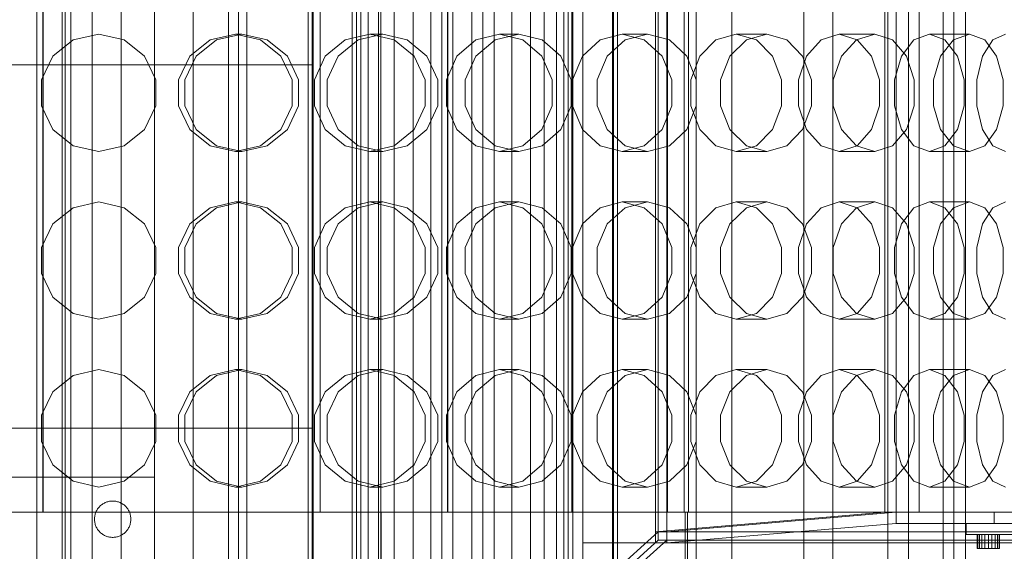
# Model space of a CAD drawing. Header units: millimetres. Extents: x -2233 to 61924, y -68080 to 6847.
# Tile 568 of 656: x 24422 to 24774, y -18174 to -17984. Entities that reach past the tile are written whole.
import ezdxf

# ---------------------------------------------------------------- set-up
doc = ezdxf.new("R2010")
doc.units = ezdxf.units.MM
for name, color, linetype, lineweight in [('superior_briquetadora', 7, 'Continuous', 0), ('superior_C02', 7, 'Continuous', 0), ('superior_C02-briq', 7, 'Continuous', 0), ('superior_C05', 7, 'Continuous', 0)]:
    doc.layers.add(name, color=color, linetype=linetype, lineweight=lineweight)

msp = doc.modelspace()

# ---------------------------------------------------------------- linework, layer by layer
at = {"layer": 'superior_briquetadora'}
for p, q in [((24500.067, -18305), (24500.067, -17655)), ((24503.067, -18305), (24503.067, -17655)), ((24623.067, -18171), (24623.067, -17789)), ((24649.067, -17789), (24649.067, -18171)), ((24650.067, -17790), (24650.067, -18170)), ((24653.067, -17790), (24653.067, -18170)), ((24649.067, -17793), (24649.067, -18167)), ((24653.067, -18167), (24653.067, -17793)), ((24430.067, -17800), (24430.067, -18160)), ((24430.167, -17800), (24430.167, -18160)), ((24469.967, -18160), (24469.967, -17800)), ((24470.067, -18160), (24470.067, -17800)), ((24529.192, -18160), (24529.192, -17800)), ((24574.717, -17800), (24574.717, -18160)), ((24574.817, -18160), (24574.817, -17800)), ((24619.192, -18160), (24619.192, -17800)), ((24653.317, -18160), (24653.317, -17800)), ((24659.299, -17800), (24659.299, -18160)), ((24660.836, -17800), (24660.836, -18160)), ((24731.067, -18160), (24731.067, -17800)), ((24735.067, -17800), (24735.067, -18160)), ((24743.317, -18160), (24743.317, -17800)), ((24450.067, -17989), (24440.955, -17991.08)), ((24450.067, -17989), (24459.18, -17991.08)), ((24489.883, -17991.08), (24498.917, -17989)), ((24501.266, -17989), (24492.218, -17991.08)), ((24498.917, -17989), (24501.266, -17989)), ((24507.951, -17991.08), (24498.917, -17989)), ((24501.266, -17989), (24510.287, -17991.08)), ((24538.129, -17991.08), (24546.931, -17989)), ((24551.589, -17989), (24542.76, -17991.08)), ((24546.931, -17989), (24551.589, -17989)), ((24555.732, -17991.08), (24546.931, -17989)), ((24551.589, -17989), (24560.364, -17991.08)), ((24584.869, -17991.08), (24593.287, -17989)), ((24600.175, -17989), (24591.716, -17991.08)), ((24593.287, -17989), (24600.175, -17989)), ((24601.705, -17991.08), (24593.287, -17989)), ((24600.175, -17989), (24608.553, -17991.08)), ((24629.302, -17991.08), (24637.192, -17989)), ((24637.192, -17989), (24646.192, -17989)), ((24645.083, -17991.08), (24637.192, -17989)), ((24646.192, -17989), (24638.248, -17991.08)), ((24646.192, -17989), (24654.031, -17991.08)), ((24670.668, -17991.08), (24677.896, -17989)), ((24677.896, -17989), (24688.854, -17989)), ((24685.125, -17991.08), (24677.896, -17989)), ((24688.854, -17989), (24681.56, -17991.08)), ((24688.854, -17989), (24696.019, -17991.08)), ((24708.259, -17991.08), (24714.702, -17989)), ((24714.702, -17989), (24727.43, -17989)), ((24721.145, -17991.08), (24714.702, -17989)), ((24727.43, -17989), (24720.912, -17991.08)), ((24727.43, -17989), (24733.799, -17991.08)), ((24741.433, -17991.08), (24746.98, -17989)), ((24746.98, -17989), (24761.26, -17989)), ((24752.527, -17991.08), (24746.98, -17989)), ((24761.26, -17989), (24755.629, -17991.08)), ((24761.26, -17989), (24766.724, -17991.08)), ((24769.622, -17991.08), (24774.177, -17989)), ((24440.955, -17991.08), (24433.649, -17996.906)), ((24459.18, -17991.08), (24466.486, -17996.906)), ((24482.639, -17996.907), (24489.883, -17991.08)), ((24492.218, -17991.08), (24484.944, -17996.906)), ((24515.195, -17996.907), (24507.951, -17991.08)), ((24510.287, -17991.08), (24517.499, -17996.906)), ((24531.071, -17996.907), (24538.129, -17991.08)), ((24542.76, -17991.08), (24535.641, -17996.906)), ((24562.79, -17996.907), (24555.732, -17991.08)), ((24560.364, -17991.08), (24567.359, -17996.906)), ((24578.118, -17996.907), (24584.869, -17991.08)), ((24591.716, -17991.08), (24584.875, -17996.906)), ((24584.875, -17996.906), (24591.716, -17991.08)), ((24608.455, -17996.907), (24601.705, -17991.08)), ((24608.553, -17991.08), (24615.212, -17996.906)), ((24622.974, -17996.907), (24629.302, -17991.08)), ((24638.248, -17991.08), (24631.802, -17996.906)), ((24651.411, -17996.907), (24645.083, -17991.08)), ((24654.031, -17991.08), (24660.239, -17996.906)), ((24664.871, -17996.907), (24670.668, -17991.08)), ((24681.56, -17991.08), (24675.619, -17996.906)), ((24690.922, -17996.907), (24685.125, -17991.08)), ((24696.019, -17991.08), (24701.67, -17996.906)), ((24703.093, -17996.907), (24708.259, -17991.08)), ((24720.912, -17991.08), (24715.577, -17996.906)), ((24726.312, -17996.907), (24721.145, -17991.08)), ((24733.799, -17991.08), (24738.797, -17996.906)), ((24736.985, -17996.907), (24741.433, -17991.08)), ((24755.629, -17991.08), (24750.993, -17996.906)), ((24756.975, -17996.907), (24752.527, -17991.08)), ((24765.968, -17996.907), (24769.622, -17991.08)), ((24766.724, -17991.08), (24770.982, -17996.906)), ((24433.649, -17996.906), (24429.594, -18005.326)), ((24466.486, -17996.906), (24470.541, -18005.326)), ((24478.619, -18005.327), (24482.639, -17996.907)), ((24484.944, -17996.906), (24480.898, -18005.326)), ((24519.215, -18005.327), (24515.195, -17996.907)), ((24517.499, -17996.906), (24521.495, -18005.326)), ((24527.155, -18005.327), (24531.071, -17996.907)), ((24535.641, -17996.906), (24531.675, -18005.326)), ((24566.706, -18005.327), (24562.79, -17996.907)), ((24567.359, -17996.906), (24571.227, -18005.326)), ((24574.372, -18005.327), (24578.118, -17996.907)), ((24584.875, -17996.906), (24581.056, -18005.326)), ((24581.056, -18005.326), (24584.875, -17996.906)), ((24612.202, -18005.327), (24608.455, -17996.907)), ((24615.212, -17996.906), (24618.885, -18005.326)), ((24619.462, -18005.327), (24622.974, -17996.907)), ((24631.802, -17996.906), (24628.195, -18005.326)), ((24654.923, -18005.327), (24651.411, -17996.907)), ((24660.239, -17996.906), (24663.656, -18005.326)), ((24661.654, -18005.327), (24664.871, -17996.907)), ((24675.619, -17996.906), (24672.286, -18005.326)), ((24694.139, -18005.327), (24690.922, -17996.907)), ((24700.225, -18005.327), (24703.093, -17996.907)), ((24701.67, -17996.906), (24704.771, -18005.326)), ((24715.577, -17996.906), (24712.575, -18005.326)), ((24729.179, -18005.327), (24726.312, -17996.907)), ((24734.517, -18005.327), (24736.985, -17996.907)), ((24738.797, -17996.906), (24741.529, -18005.326)), ((24750.993, -17996.906), (24748.373, -18005.326)), ((24759.443, -18005.327), (24756.975, -17996.907)), ((24763.941, -18005.327), (24765.968, -17996.907)), ((24770.982, -17996.906), (24773.3, -18005.326)), ((24429.594, -18005.326), (24429.594, -18014.674)), ((24470.541, -18005.326), (24470.541, -18014.674)), ((24478.619, -18014.673), (24478.619, -18005.327)), ((24480.898, -18005.326), (24480.898, -18014.674)), ((24519.215, -18014.673), (24519.215, -18005.327)), ((24521.495, -18005.326), (24521.495, -18014.674)), ((24527.155, -18014.673), (24527.155, -18005.327)), ((24531.675, -18005.326), (24531.675, -18014.674)), ((24566.706, -18014.673), (24566.706, -18005.327)), ((24571.227, -18005.326), (24571.227, -18014.674)), ((24574.372, -18014.673), (24574.372, -18005.327)), ((24581.056, -18005.326), (24581.056, -18014.674)), ((24612.202, -18014.673), (24612.202, -18005.327)), ((24618.885, -18005.326), (24618.885, -18014.674)), ((24619.462, -18014.673), (24619.462, -18005.327)), ((24628.195, -18005.326), (24628.195, -18014.674)), ((24654.923, -18014.673), (24654.923, -18005.327)), ((24661.654, -18014.673), (24661.654, -18005.327)), ((24663.656, -18005.326), (24663.656, -18014.674)), ((24672.286, -18005.326), (24672.286, -18014.674)), ((24694.139, -18014.673), (24694.139, -18005.327)), ((24700.225, -18014.673), (24700.225, -18005.327)), ((24704.771, -18005.326), (24704.771, -18014.674)), ((24712.575, -18005.326), (24712.575, -18014.674)), ((24729.179, -18014.673), (24729.179, -18005.327)), ((24734.517, -18014.673), (24734.517, -18005.327)), ((24741.529, -18005.326), (24741.529, -18014.674)), ((24748.373, -18005.326), (24748.373, -18014.674)), ((24759.443, -18014.673), (24759.443, -18005.327)), ((24763.941, -18014.673), (24763.941, -18005.327)), ((24773.3, -18005.326), (24773.3, -18014.674)), ((24429.594, -18014.674), (24433.649, -18023.094)), ((24470.541, -18014.674), (24466.486, -18023.094)), ((24482.639, -18023.093), (24478.619, -18014.673)), ((24480.898, -18014.674), (24484.944, -18023.094)), ((24515.195, -18023.093), (24519.215, -18014.673)), ((24521.495, -18014.674), (24517.499, -18023.094)), ((24531.071, -18023.093), (24527.155, -18014.673)), ((24531.675, -18014.674), (24535.641, -18023.094)), ((24562.79, -18023.093), (24566.706, -18014.673)), ((24571.227, -18014.674), (24567.359, -18023.094)), ((24578.118, -18023.093), (24574.372, -18014.673)), ((24581.056, -18014.674), (24584.875, -18023.094)), ((24584.875, -18023.094), (24581.056, -18014.674)), ((24608.455, -18023.093), (24612.202, -18014.673)), ((24618.885, -18014.674), (24615.212, -18023.094)), ((24622.974, -18023.093), (24619.462, -18014.673)), ((24628.195, -18014.674), (24631.802, -18023.094)), ((24651.411, -18023.093), (24654.923, -18014.673)), ((24663.656, -18014.674), (24660.239, -18023.094)), ((24664.871, -18023.093), (24661.654, -18014.673)), ((24672.286, -18014.674), (24675.619, -18023.094)), ((24690.922, -18023.093), (24694.139, -18014.673)), ((24703.093, -18023.093), (24700.225, -18014.673)), ((24704.771, -18014.674), (24701.67, -18023.094)), ((24712.575, -18014.674), (24715.577, -18023.094)), ((24726.312, -18023.093), (24729.179, -18014.673)), ((24736.985, -18023.093), (24734.517, -18014.673)), ((24741.529, -18014.674), (24738.797, -18023.094)), ((24748.373, -18014.674), (24750.993, -18023.094)), ((24756.975, -18023.093), (24759.443, -18014.673)), ((24765.968, -18023.093), (24763.941, -18014.673)), ((24773.3, -18014.674), (24770.982, -18023.094)), ((24433.649, -18023.094), (24440.955, -18028.92)), ((24466.486, -18023.094), (24459.18, -18028.92)), ((24489.883, -18028.92), (24482.639, -18023.093)), ((24484.944, -18023.094), (24492.218, -18028.92)), ((24507.951, -18028.92), (24515.195, -18023.093)), ((24517.499, -18023.094), (24510.287, -18028.92)), ((24538.129, -18028.92), (24531.071, -18023.093)), ((24535.641, -18023.094), (24542.76, -18028.92)), ((24555.732, -18028.92), (24562.79, -18023.093)), ((24567.359, -18023.094), (24560.364, -18028.92)), ((24584.869, -18028.92), (24578.118, -18023.093)), ((24584.875, -18023.094), (24591.716, -18028.92)), ((24591.716, -18028.92), (24584.875, -18023.094)), ((24601.705, -18028.92), (24608.455, -18023.093)), ((24615.212, -18023.094), (24608.553, -18028.92)), ((24629.302, -18028.92), (24622.974, -18023.093)), ((24631.802, -18023.094), (24638.248, -18028.92)), ((24645.083, -18028.92), (24651.411, -18023.093)), ((24660.239, -18023.094), (24654.031, -18028.92)), ((24670.668, -18028.92), (24664.871, -18023.093)), ((24675.619, -18023.094), (24681.56, -18028.92)), ((24685.125, -18028.92), (24690.922, -18023.093)), ((24701.67, -18023.094), (24696.019, -18028.92)), ((24708.259, -18028.92), (24703.093, -18023.093)), ((24715.577, -18023.094), (24720.912, -18028.92)), ((24721.145, -18028.92), (24726.312, -18023.093)), ((24738.797, -18023.094), (24733.799, -18028.92)), ((24741.433, -18028.92), (24736.985, -18023.093)), ((24750.993, -18023.094), (24755.629, -18028.92)), ((24752.527, -18028.92), (24756.975, -18023.093)), ((24769.622, -18028.92), (24765.968, -18023.093)), ((24770.982, -18023.094), (24766.724, -18028.92)), ((24440.955, -18028.92), (24450.067, -18031)), ((24459.18, -18028.92), (24450.067, -18031)), ((24498.917, -18031), (24489.883, -18028.92)), ((24492.218, -18028.92), (24501.266, -18031)), ((24498.917, -18031), (24507.951, -18028.92)), ((24498.917, -18031), (24501.266, -18031)), ((24510.287, -18028.92), (24501.266, -18031)), ((24546.931, -18031), (24538.129, -18028.92)), ((24542.76, -18028.92), (24551.589, -18031)), ((24546.931, -18031), (24555.732, -18028.92)), ((24546.931, -18031), (24551.589, -18031)), ((24560.364, -18028.92), (24551.589, -18031)), ((24593.287, -18031), (24584.869, -18028.92)), ((24591.716, -18028.92), (24600.175, -18031)), ((24593.287, -18031), (24601.705, -18028.92)), ((24593.287, -18031), (24600.175, -18031)), ((24608.553, -18028.92), (24600.175, -18031)), ((24637.192, -18031), (24629.302, -18028.92)), ((24637.192, -18031), (24645.083, -18028.92)), ((24637.192, -18031), (24646.192, -18031)), ((24638.248, -18028.92), (24646.192, -18031)), ((24654.031, -18028.92), (24646.192, -18031)), ((24677.896, -18031), (24670.668, -18028.92)), ((24677.896, -18031), (24685.125, -18028.92)), ((24677.896, -18031), (24688.854, -18031)), ((24681.56, -18028.92), (24688.854, -18031)), ((24696.019, -18028.92), (24688.854, -18031)), ((24714.702, -18031), (24708.259, -18028.92)), ((24714.702, -18031), (24721.145, -18028.92)), ((24714.702, -18031), (24727.43, -18031)), ((24720.912, -18028.92), (24727.43, -18031)), ((24733.799, -18028.92), (24727.43, -18031)), ((24746.98, -18031), (24741.433, -18028.92)), ((24746.98, -18031), (24752.527, -18028.92)), ((24746.98, -18031), (24761.26, -18031)), ((24755.629, -18028.92), (24761.26, -18031)), ((24766.724, -18028.92), (24761.26, -18031)), ((24774.177, -18031), (24769.622, -18028.92)), ((24450.067, -18049), (24440.955, -18051.08)), ((24450.067, -18049), (24459.18, -18051.08)), ((24489.883, -18051.08), (24498.917, -18049)), ((24501.266, -18049), (24492.218, -18051.08)), ((24498.917, -18049), (24501.266, -18049)), ((24507.951, -18051.08), (24498.917, -18049)), ((24501.266, -18049), (24510.287, -18051.08)), ((24538.129, -18051.08), (24546.931, -18049)), ((24551.589, -18049), (24542.76, -18051.08)), ((24546.931, -18049), (24551.589, -18049)), ((24555.732, -18051.08), (24546.931, -18049)), ((24551.589, -18049), (24560.364, -18051.08)), ((24584.869, -18051.08), (24593.287, -18049)), ((24600.175, -18049), (24591.716, -18051.08)), ((24593.287, -18049), (24600.175, -18049)), ((24601.705, -18051.08), (24593.287, -18049)), ((24600.175, -18049), (24608.553, -18051.08)), ((24629.302, -18051.08), (24637.192, -18049)), ((24637.192, -18049), (24646.192, -18049)), ((24645.083, -18051.08), (24637.192, -18049)), ((24646.192, -18049), (24638.248, -18051.08)), ((24646.192, -18049), (24654.031, -18051.08)), ((24670.668, -18051.08), (24677.896, -18049)), ((24677.896, -18049), (24688.854, -18049)), ((24685.125, -18051.08), (24677.896, -18049)), ((24688.854, -18049), (24681.56, -18051.08)), ((24688.854, -18049), (24696.019, -18051.08)), ((24708.259, -18051.08), (24714.702, -18049)), ((24714.702, -18049), (24727.43, -18049)), ((24721.145, -18051.08), (24714.702, -18049)), ((24727.43, -18049), (24720.912, -18051.08)), ((24727.43, -18049), (24733.799, -18051.08)), ((24741.433, -18051.08), (24746.98, -18049)), ((24746.98, -18049), (24761.26, -18049)), ((24752.527, -18051.08), (24746.98, -18049)), ((24761.26, -18049), (24755.629, -18051.08)), ((24761.26, -18049), (24766.724, -18051.08)), ((24769.622, -18051.08), (24774.177, -18049)), ((24440.955, -18051.08), (24433.649, -18056.906)), ((24459.18, -18051.08), (24466.486, -18056.906)), ((24482.639, -18056.907), (24489.883, -18051.08)), ((24492.218, -18051.08), (24484.944, -18056.906)), ((24515.195, -18056.907), (24507.951, -18051.08)), ((24510.287, -18051.08), (24517.499, -18056.906)), ((24531.071, -18056.907), (24538.129, -18051.08)), ((24542.76, -18051.08), (24535.641, -18056.906)), ((24562.79, -18056.907), (24555.732, -18051.08)), ((24560.364, -18051.08), (24567.359, -18056.906)), ((24578.118, -18056.907), (24584.869, -18051.08)), ((24591.716, -18051.08), (24584.875, -18056.906)), ((24584.875, -18056.906), (24591.716, -18051.08)), ((24608.455, -18056.907), (24601.705, -18051.08)), ((24608.553, -18051.08), (24615.212, -18056.906)), ((24622.974, -18056.907), (24629.302, -18051.08)), ((24638.248, -18051.08), (24631.802, -18056.906)), ((24651.411, -18056.907), (24645.083, -18051.08)), ((24654.031, -18051.08), (24660.239, -18056.906)), ((24664.871, -18056.907), (24670.668, -18051.08)), ((24681.56, -18051.08), (24675.619, -18056.906)), ((24690.922, -18056.907), (24685.125, -18051.08)), ((24696.019, -18051.08), (24701.67, -18056.906)), ((24703.093, -18056.907), (24708.259, -18051.08)), ((24720.912, -18051.08), (24715.577, -18056.906)), ((24726.312, -18056.907), (24721.145, -18051.08)), ((24733.799, -18051.08), (24738.797, -18056.906)), ((24736.985, -18056.907), (24741.433, -18051.08)), ((24755.629, -18051.08), (24750.993, -18056.906)), ((24756.975, -18056.907), (24752.527, -18051.08)), ((24765.968, -18056.907), (24769.622, -18051.08)), ((24766.724, -18051.08), (24770.982, -18056.906)), ((24433.649, -18056.906), (24429.594, -18065.326)), ((24466.486, -18056.906), (24470.541, -18065.326)), ((24478.619, -18065.327), (24482.639, -18056.907)), ((24484.944, -18056.906), (24480.898, -18065.326)), ((24519.215, -18065.327), (24515.195, -18056.907)), ((24517.499, -18056.906), (24521.495, -18065.326)), ((24527.155, -18065.327), (24531.071, -18056.907)), ((24535.641, -18056.906), (24531.675, -18065.326)), ((24566.706, -18065.327), (24562.79, -18056.907)), ((24567.359, -18056.906), (24571.227, -18065.326)), ((24574.372, -18065.327), (24578.118, -18056.907)), ((24584.875, -18056.906), (24581.056, -18065.326)), ((24581.056, -18065.326), (24584.875, -18056.906)), ((24612.202, -18065.327), (24608.455, -18056.907)), ((24615.212, -18056.906), (24618.885, -18065.326)), ((24619.462, -18065.327), (24622.974, -18056.907)), ((24631.802, -18056.906), (24628.195, -18065.326)), ((24654.923, -18065.327), (24651.411, -18056.907)), ((24660.239, -18056.906), (24663.656, -18065.326)), ((24661.654, -18065.327), (24664.871, -18056.907)), ((24675.619, -18056.906), (24672.286, -18065.326)), ((24694.139, -18065.327), (24690.922, -18056.907)), ((24700.225, -18065.327), (24703.093, -18056.907)), ((24701.67, -18056.906), (24704.771, -18065.326)), ((24715.577, -18056.906), (24712.575, -18065.326)), ((24729.179, -18065.327), (24726.312, -18056.907)), ((24734.517, -18065.327), (24736.985, -18056.907)), ((24738.797, -18056.906), (24741.529, -18065.326)), ((24750.993, -18056.906), (24748.373, -18065.326)), ((24759.443, -18065.327), (24756.975, -18056.907)), ((24763.941, -18065.327), (24765.968, -18056.907)), ((24770.982, -18056.906), (24773.3, -18065.326)), ((24429.594, -18065.326), (24429.594, -18074.674)), ((24470.541, -18065.326), (24470.541, -18074.674)), ((24478.619, -18074.673), (24478.619, -18065.327)), ((24480.898, -18065.326), (24480.898, -18074.674)), ((24519.215, -18074.673), (24519.215, -18065.327)), ((24521.495, -18065.326), (24521.495, -18074.674)), ((24527.155, -18074.673), (24527.155, -18065.327)), ((24531.675, -18065.326), (24531.675, -18074.674)), ((24566.706, -18074.673), (24566.706, -18065.327)), ((24571.227, -18065.326), (24571.227, -18074.674)), ((24574.372, -18074.673), (24574.372, -18065.327)), ((24581.056, -18065.326), (24581.056, -18074.674)), ((24612.202, -18074.673), (24612.202, -18065.327)), ((24618.885, -18065.326), (24618.885, -18074.674)), ((24619.462, -18074.673), (24619.462, -18065.327)), ((24628.195, -18065.326), (24628.195, -18074.674)), ((24654.923, -18074.673), (24654.923, -18065.327)), ((24661.654, -18074.673), (24661.654, -18065.327)), ((24663.656, -18065.326), (24663.656, -18074.674)), ((24672.286, -18065.326), (24672.286, -18074.674)), ((24694.139, -18074.673), (24694.139, -18065.327)), ((24700.225, -18074.673), (24700.225, -18065.327)), ((24704.771, -18065.326), (24704.771, -18074.674)), ((24712.575, -18065.326), (24712.575, -18074.674)), ((24729.179, -18074.673), (24729.179, -18065.327)), ((24734.517, -18074.673), (24734.517, -18065.327)), ((24741.529, -18065.326), (24741.529, -18074.674)), ((24748.373, -18065.326), (24748.373, -18074.674)), ((24759.443, -18074.673), (24759.443, -18065.327)), ((24763.941, -18074.673), (24763.941, -18065.327)), ((24773.3, -18065.326), (24773.3, -18074.674)), ((24429.594, -18074.674), (24433.649, -18083.094)), ((24470.541, -18074.674), (24466.486, -18083.094)), ((24482.639, -18083.093), (24478.619, -18074.673)), ((24480.898, -18074.674), (24484.944, -18083.094)), ((24515.195, -18083.093), (24519.215, -18074.673)), ((24521.495, -18074.674), (24517.499, -18083.094)), ((24531.071, -18083.093), (24527.155, -18074.673)), ((24531.675, -18074.674), (24535.641, -18083.094)), ((24562.79, -18083.093), (24566.706, -18074.673)), ((24571.227, -18074.674), (24567.359, -18083.094)), ((24578.118, -18083.093), (24574.372, -18074.673)), ((24581.056, -18074.674), (24584.875, -18083.094)), ((24584.875, -18083.094), (24581.056, -18074.674)), ((24608.455, -18083.093), (24612.202, -18074.673)), ((24618.885, -18074.674), (24615.212, -18083.094)), ((24622.974, -18083.093), (24619.462, -18074.673)), ((24628.195, -18074.674), (24631.802, -18083.094)), ((24651.411, -18083.093), (24654.923, -18074.673)), ((24663.656, -18074.674), (24660.239, -18083.094)), ((24664.871, -18083.093), (24661.654, -18074.673)), ((24672.286, -18074.674), (24675.619, -18083.094)), ((24690.922, -18083.093), (24694.139, -18074.673)), ((24703.093, -18083.093), (24700.225, -18074.673)), ((24704.771, -18074.674), (24701.67, -18083.094)), ((24712.575, -18074.674), (24715.577, -18083.094)), ((24726.312, -18083.093), (24729.179, -18074.673)), ((24736.985, -18083.093), (24734.517, -18074.673)), ((24741.529, -18074.674), (24738.797, -18083.094)), ((24748.373, -18074.674), (24750.993, -18083.094)), ((24756.975, -18083.093), (24759.443, -18074.673)), ((24765.968, -18083.093), (24763.941, -18074.673)), ((24773.3, -18074.674), (24770.982, -18083.094)), ((24433.649, -18083.094), (24440.955, -18088.92)), ((24466.486, -18083.094), (24459.18, -18088.92)), ((24489.883, -18088.92), (24482.639, -18083.093)), ((24484.944, -18083.094), (24492.218, -18088.92)), ((24507.951, -18088.92), (24515.195, -18083.093)), ((24517.499, -18083.094), (24510.287, -18088.92)), ((24538.129, -18088.92), (24531.071, -18083.093)), ((24535.641, -18083.094), (24542.76, -18088.92)), ((24555.732, -18088.92), (24562.79, -18083.093)), ((24567.359, -18083.094), (24560.364, -18088.92)), ((24584.869, -18088.92), (24578.118, -18083.093)), ((24584.875, -18083.094), (24591.716, -18088.92)), ((24591.716, -18088.92), (24584.875, -18083.094)), ((24601.705, -18088.92), (24608.455, -18083.093)), ((24615.212, -18083.094), (24608.553, -18088.92)), ((24629.302, -18088.92), (24622.974, -18083.093)), ((24631.802, -18083.094), (24638.248, -18088.92)), ((24645.083, -18088.92), (24651.411, -18083.093)), ((24660.239, -18083.094), (24654.031, -18088.92)), ((24670.668, -18088.92), (24664.871, -18083.093)), ((24675.619, -18083.094), (24681.56, -18088.92)), ((24685.125, -18088.92), (24690.922, -18083.093)), ((24701.67, -18083.094), (24696.019, -18088.92)), ((24708.259, -18088.92), (24703.093, -18083.093)), ((24715.577, -18083.094), (24720.912, -18088.92)), ((24721.145, -18088.92), (24726.312, -18083.093)), ((24738.797, -18083.094), (24733.799, -18088.92)), ((24741.433, -18088.92), (24736.985, -18083.093)), ((24750.993, -18083.094), (24755.629, -18088.92)), ((24752.527, -18088.92), (24756.975, -18083.093)), ((24769.622, -18088.92), (24765.968, -18083.093)), ((24770.982, -18083.094), (24766.724, -18088.92)), ((24440.955, -18088.92), (24450.067, -18091)), ((24459.18, -18088.92), (24450.067, -18091)), ((24498.917, -18091), (24489.883, -18088.92)), ((24492.218, -18088.92), (24501.266, -18091)), ((24498.917, -18091), (24507.951, -18088.92)), ((24498.917, -18091), (24501.266, -18091)), ((24510.287, -18088.92), (24501.266, -18091)), ((24546.931, -18091), (24538.129, -18088.92)), ((24542.76, -18088.92), (24551.589, -18091)), ((24546.931, -18091), (24555.732, -18088.92)), ((24546.931, -18091), (24551.589, -18091)), ((24560.364, -18088.92), (24551.589, -18091)), ((24593.287, -18091), (24584.869, -18088.92)), ((24591.716, -18088.92), (24600.175, -18091)), ((24593.287, -18091), (24601.705, -18088.92)), ((24593.287, -18091), (24600.175, -18091)), ((24608.553, -18088.92), (24600.175, -18091)), ((24637.192, -18091), (24629.302, -18088.92)), ((24637.192, -18091), (24645.083, -18088.92)), ((24637.192, -18091), (24646.192, -18091)), ((24638.248, -18088.92), (24646.192, -18091)), ((24654.031, -18088.92), (24646.192, -18091)), ((24677.896, -18091), (24670.668, -18088.92)), ((24677.896, -18091), (24685.125, -18088.92)), ((24677.896, -18091), (24688.854, -18091)), ((24681.56, -18088.92), (24688.854, -18091)), ((24696.019, -18088.92), (24688.854, -18091)), ((24714.702, -18091), (24708.259, -18088.92)), ((24714.702, -18091), (24721.145, -18088.92)), ((24714.702, -18091), (24727.43, -18091)), ((24720.912, -18088.92), (24727.43, -18091)), ((24733.799, -18088.92), (24727.43, -18091)), ((24746.98, -18091), (24741.433, -18088.92)), ((24746.98, -18091), (24752.527, -18088.92)), ((24746.98, -18091), (24761.26, -18091)), ((24755.629, -18088.92), (24761.26, -18091)), ((24766.724, -18088.92), (24761.26, -18091)), ((24774.177, -18091), (24769.622, -18088.92)), ((24440.955, -18111.08), (24433.649, -18116.906)), ((24450.067, -18109), (24440.955, -18111.08)), ((24450.067, -18109), (24459.18, -18111.08)), ((24459.18, -18111.08), (24466.486, -18116.906)), ((24482.639, -18116.907), (24489.883, -18111.08)), ((24492.218, -18111.08), (24484.944, -18116.906)), ((24489.883, -18111.08), (24498.917, -18109)), ((24501.266, -18109), (24492.218, -18111.08)), ((24498.917, -18109), (24501.266, -18109)), ((24507.951, -18111.08), (24498.917, -18109)), ((24501.266, -18109), (24510.287, -18111.08)), ((24515.195, -18116.907), (24507.951, -18111.08)), ((24510.287, -18111.08), (24517.499, -18116.906)), ((24531.071, -18116.907), (24538.129, -18111.08)), ((24542.76, -18111.08), (24535.641, -18116.906)), ((24538.129, -18111.08), (24546.931, -18109)), ((24551.589, -18109), (24542.76, -18111.08)), ((24546.931, -18109), (24551.589, -18109)), ((24555.732, -18111.08), (24546.931, -18109)), ((24551.589, -18109), (24560.364, -18111.08)), ((24562.79, -18116.907), (24555.732, -18111.08)), ((24560.364, -18111.08), (24567.359, -18116.906)), ((24578.118, -18116.907), (24584.869, -18111.08)), ((24584.869, -18111.08), (24593.287, -18109)), ((24591.716, -18111.08), (24584.875, -18116.906)), ((24584.875, -18116.906), (24591.716, -18111.08)), ((24600.175, -18109), (24591.716, -18111.08)), ((24593.287, -18109), (24600.175, -18109)), ((24601.705, -18111.08), (24593.287, -18109)), ((24600.175, -18109), (24608.553, -18111.08)), ((24608.455, -18116.907), (24601.705, -18111.08)), ((24608.553, -18111.08), (24615.212, -18116.906)), ((24622.974, -18116.907), (24629.302, -18111.08)), ((24629.302, -18111.08), (24637.192, -18109)), ((24638.248, -18111.08), (24631.802, -18116.906)), ((24637.192, -18109), (24646.192, -18109)), ((24645.083, -18111.08), (24637.192, -18109)), ((24646.192, -18109), (24638.248, -18111.08)), ((24651.411, -18116.907), (24645.083, -18111.08)), ((24646.192, -18109), (24654.031, -18111.08)), ((24654.031, -18111.08), (24660.239, -18116.906)), ((24664.871, -18116.907), (24670.668, -18111.08)), ((24670.668, -18111.08), (24677.896, -18109)), ((24681.56, -18111.08), (24675.619, -18116.906)), ((24677.896, -18109), (24688.854, -18109)), ((24685.125, -18111.08), (24677.896, -18109)), ((24688.854, -18109), (24681.56, -18111.08)), ((24690.922, -18116.907), (24685.125, -18111.08)), ((24688.854, -18109), (24696.019, -18111.08)), ((24696.019, -18111.08), (24701.67, -18116.906)), ((24703.093, -18116.907), (24708.259, -18111.08)), ((24708.259, -18111.08), (24714.702, -18109)), ((24714.702, -18109), (24727.43, -18109)), ((24721.145, -18111.08), (24714.702, -18109)), ((24720.912, -18111.08), (24715.577, -18116.906)), ((24727.43, -18109), (24720.912, -18111.08)), ((24726.312, -18116.907), (24721.145, -18111.08)), ((24727.43, -18109), (24733.799, -18111.08)), ((24733.799, -18111.08), (24738.797, -18116.906)), ((24736.985, -18116.907), (24741.433, -18111.08)), ((24741.433, -18111.08), (24746.98, -18109)), ((24746.98, -18109), (24761.26, -18109)), ((24752.527, -18111.08), (24746.98, -18109)), ((24755.629, -18111.08), (24750.993, -18116.906)), ((24756.975, -18116.907), (24752.527, -18111.08)), ((24761.26, -18109), (24755.629, -18111.08)), ((24761.26, -18109), (24766.724, -18111.08)), ((24765.968, -18116.907), (24769.622, -18111.08)), ((24766.724, -18111.08), (24770.982, -18116.906)), ((24769.622, -18111.08), (24774.177, -18109)), ((24433.649, -18116.906), (24429.594, -18125.326)), ((24466.486, -18116.906), (24470.541, -18125.326)), ((24478.619, -18125.327), (24482.639, -18116.907)), ((24484.944, -18116.906), (24480.898, -18125.326)), ((24519.215, -18125.327), (24515.195, -18116.907)), ((24517.499, -18116.906), (24521.495, -18125.326)), ((24527.155, -18125.327), (24531.071, -18116.907)), ((24535.641, -18116.906), (24531.675, -18125.326)), ((24566.706, -18125.327), (24562.79, -18116.907)), ((24567.359, -18116.906), (24571.227, -18125.326)), ((24574.372, -18125.327), (24578.118, -18116.907)), ((24584.875, -18116.906), (24581.056, -18125.326)), ((24581.056, -18125.326), (24584.875, -18116.906)), ((24612.202, -18125.327), (24608.455, -18116.907)), ((24615.212, -18116.906), (24618.885, -18125.326)), ((24619.462, -18125.327), (24622.974, -18116.907)), ((24631.802, -18116.906), (24628.195, -18125.326)), ((24654.923, -18125.327), (24651.411, -18116.907)), ((24660.239, -18116.906), (24663.656, -18125.326)), ((24661.654, -18125.327), (24664.871, -18116.907)), ((24675.619, -18116.906), (24672.286, -18125.326)), ((24694.139, -18125.327), (24690.922, -18116.907)), ((24700.225, -18125.327), (24703.093, -18116.907)), ((24701.67, -18116.906), (24704.771, -18125.326)), ((24715.577, -18116.906), (24712.575, -18125.326)), ((24729.179, -18125.327), (24726.312, -18116.907)), ((24734.517, -18125.327), (24736.985, -18116.907)), ((24738.797, -18116.906), (24741.529, -18125.326)), ((24750.993, -18116.906), (24748.373, -18125.326)), ((24759.443, -18125.327), (24756.975, -18116.907)), ((24763.941, -18125.327), (24765.968, -18116.907)), ((24770.982, -18116.906), (24773.3, -18125.326)), ((24429.594, -18125.326), (24429.594, -18134.674)), ((24470.541, -18125.326), (24470.541, -18134.674)), ((24478.619, -18134.673), (24478.619, -18125.327)), ((24480.898, -18125.326), (24480.898, -18134.674)), ((24519.215, -18134.673), (24519.215, -18125.327)), ((24521.495, -18125.326), (24521.495, -18134.674)), ((24527.155, -18134.673), (24527.155, -18125.327)), ((24531.675, -18125.326), (24531.675, -18134.674)), ((24566.706, -18134.673), (24566.706, -18125.327)), ((24571.227, -18125.326), (24571.227, -18134.674)), ((24574.372, -18134.673), (24574.372, -18125.327)), ((24581.056, -18125.326), (24581.056, -18134.674)), ((24612.202, -18134.673), (24612.202, -18125.327)), ((24618.885, -18125.326), (24618.885, -18134.674)), ((24619.462, -18134.673), (24619.462, -18125.327)), ((24628.195, -18125.326), (24628.195, -18134.674)), ((24654.923, -18134.673), (24654.923, -18125.327)), ((24661.654, -18134.673), (24661.654, -18125.327)), ((24663.656, -18125.326), (24663.656, -18134.674)), ((24672.286, -18125.326), (24672.286, -18134.674)), ((24694.139, -18134.673), (24694.139, -18125.327)), ((24700.225, -18134.673), (24700.225, -18125.327)), ((24704.771, -18125.326), (24704.771, -18134.674)), ((24712.575, -18125.326), (24712.575, -18134.674)), ((24729.179, -18134.673), (24729.179, -18125.327)), ((24734.517, -18134.673), (24734.517, -18125.327)), ((24741.529, -18125.326), (24741.529, -18134.674)), ((24748.373, -18125.326), (24748.373, -18134.674)), ((24759.443, -18134.673), (24759.443, -18125.327)), ((24763.941, -18134.673), (24763.941, -18125.327)), ((24773.3, -18125.326), (24773.3, -18134.674)), ((24429.594, -18134.674), (24433.649, -18143.094)), ((24470.541, -18134.674), (24466.486, -18143.094)), ((24482.639, -18143.093), (24478.619, -18134.673)), ((24480.898, -18134.674), (24484.944, -18143.094)), ((24515.195, -18143.093), (24519.215, -18134.673)), ((24521.495, -18134.674), (24517.499, -18143.094)), ((24531.071, -18143.093), (24527.155, -18134.673)), ((24531.675, -18134.674), (24535.641, -18143.094)), ((24562.79, -18143.093), (24566.706, -18134.673)), ((24571.227, -18134.674), (24567.359, -18143.094)), ((24578.118, -18143.093), (24574.372, -18134.673)), ((24581.056, -18134.674), (24584.875, -18143.094)), ((24584.875, -18143.094), (24581.056, -18134.674)), ((24608.455, -18143.093), (24612.202, -18134.673)), ((24618.885, -18134.674), (24615.212, -18143.094)), ((24622.974, -18143.093), (24619.462, -18134.673)), ((24628.195, -18134.674), (24631.802, -18143.094)), ((24651.411, -18143.093), (24654.923, -18134.673)), ((24663.656, -18134.674), (24660.239, -18143.094)), ((24664.871, -18143.093), (24661.654, -18134.673)), ((24672.286, -18134.674), (24675.619, -18143.094)), ((24690.922, -18143.093), (24694.139, -18134.673)), ((24703.093, -18143.093), (24700.225, -18134.673)), ((24704.771, -18134.674), (24701.67, -18143.094)), ((24712.575, -18134.674), (24715.577, -18143.094)), ((24726.312, -18143.093), (24729.179, -18134.673)), ((24736.985, -18143.093), (24734.517, -18134.673)), ((24741.529, -18134.674), (24738.797, -18143.094)), ((24748.373, -18134.674), (24750.993, -18143.094)), ((24756.975, -18143.093), (24759.443, -18134.673)), ((24765.968, -18143.093), (24763.941, -18134.673)), ((24773.3, -18134.674), (24770.982, -18143.094)), ((24433.649, -18143.094), (24440.955, -18148.92)), ((24466.486, -18143.094), (24459.18, -18148.92)), ((24489.883, -18148.92), (24482.639, -18143.093)), ((24484.944, -18143.094), (24492.218, -18148.92)), ((24507.951, -18148.92), (24515.195, -18143.093)), ((24517.499, -18143.094), (24510.287, -18148.92)), ((24538.129, -18148.92), (24531.071, -18143.093)), ((24535.641, -18143.094), (24542.76, -18148.92)), ((24555.732, -18148.92), (24562.79, -18143.093)), ((24567.359, -18143.094), (24560.364, -18148.92)), ((24584.869, -18148.92), (24578.118, -18143.093)), ((24584.875, -18143.094), (24591.716, -18148.92)), ((24591.716, -18148.92), (24584.875, -18143.094)), ((24601.705, -18148.92), (24608.455, -18143.093)), ((24615.212, -18143.094), (24608.553, -18148.92)), ((24629.302, -18148.92), (24622.974, -18143.093)), ((24631.802, -18143.094), (24638.248, -18148.92)), ((24645.083, -18148.92), (24651.411, -18143.093)), ((24660.239, -18143.094), (24654.031, -18148.92)), ((24670.668, -18148.92), (24664.871, -18143.093)), ((24675.619, -18143.094), (24681.56, -18148.92)), ((24685.125, -18148.92), (24690.922, -18143.093)), ((24701.67, -18143.094), (24696.019, -18148.92)), ((24708.259, -18148.92), (24703.093, -18143.093)), ((24715.577, -18143.094), (24720.912, -18148.92)), ((24721.145, -18148.92), (24726.312, -18143.093)), ((24738.797, -18143.094), (24733.799, -18148.92)), ((24741.433, -18148.92), (24736.985, -18143.093)), ((24750.993, -18143.094), (24755.629, -18148.92)), ((24752.527, -18148.92), (24756.975, -18143.093)), ((24769.622, -18148.92), (24765.968, -18143.093)), ((24770.982, -18143.094), (24766.724, -18148.92)), ((24440.955, -18148.92), (24450.067, -18151)), ((24459.18, -18148.92), (24450.067, -18151)), ((24498.917, -18151), (24489.883, -18148.92)), ((24492.218, -18148.92), (24501.266, -18151)), ((24498.917, -18151), (24507.951, -18148.92)), ((24498.917, -18151), (24501.266, -18151)), ((24510.287, -18148.92), (24501.266, -18151)), ((24546.931, -18151), (24538.129, -18148.92)), ((24542.76, -18148.92), (24551.589, -18151)), ((24546.931, -18151), (24555.732, -18148.92)), ((24546.931, -18151), (24551.589, -18151)), ((24560.364, -18148.92), (24551.589, -18151)), ((24593.287, -18151), (24584.869, -18148.92)), ((24591.716, -18148.92), (24600.175, -18151)), ((24593.287, -18151), (24601.705, -18148.92)), ((24593.287, -18151), (24600.175, -18151)), ((24608.553, -18148.92), (24600.175, -18151)), ((24637.192, -18151), (24629.302, -18148.92)), ((24637.192, -18151), (24645.083, -18148.92)), ((24637.192, -18151), (24646.192, -18151)), ((24638.248, -18148.92), (24646.192, -18151)), ((24654.031, -18148.92), (24646.192, -18151)), ((24677.896, -18151), (24670.668, -18148.92)), ((24677.896, -18151), (24685.125, -18148.92)), ((24677.896, -18151), (24688.854, -18151)), ((24681.56, -18148.92), (24688.854, -18151)), ((24696.019, -18148.92), (24688.854, -18151)), ((24714.702, -18151), (24708.259, -18148.92)), ((24714.702, -18151), (24721.145, -18148.92)), ((24714.702, -18151), (24727.43, -18151)), ((24720.912, -18148.92), (24727.43, -18151)), ((24733.799, -18148.92), (24727.43, -18151)), ((24746.98, -18151), (24741.433, -18148.92)), ((24746.98, -18151), (24752.527, -18148.92)), ((24746.98, -18151), (24761.26, -18151)), ((24755.629, -18148.92), (24761.26, -18151)), ((24766.724, -18148.92), (24761.26, -18151)), ((24774.177, -18151), (24769.622, -18148.92)), ((24410.384, -18160), (24430.2, -18160)), ((24411.103, -18160), (24430.067, -18160)), ((24411.206, -18160), (24430.167, -18160)), ((24430.363, -18160), (24411.416, -18160)), ((24430.552, -18160), (24411.518, -18160)), ((24430.568, -18160), (24411.549, -18160)), ((24430.067, -18160), (24470.067, -18160)), ((24430.167, -18160), (24469.967, -18160)), ((24430.2, -18160), (24450.067, -18160)), ((24450.067, -18160), (24430.363, -18160)), ((24450.067, -18160), (24430.552, -18160)), ((24450.067, -18160), (24430.568, -18160)), ((24469.772, -18160), (24450.067, -18160)), ((24469.567, -18160), (24450.067, -18160)), ((24469.583, -18160), (24450.067, -18160)), ((24450.067, -18160), (24469.935, -18160)), ((24488.586, -18160), (24469.567, -18160)), ((24488.617, -18160), (24469.583, -18160)), ((24488.719, -18160), (24469.772, -18160)), ((24469.935, -18160), (24489.751, -18160)), ((24469.967, -18160), (24488.929, -18160)), ((24470.067, -18160), (24489.032, -18160)), ((24506.657, -18160), (24488.586, -18160)), ((24506.703, -18160), (24488.617, -18160)), ((24506.18, -18160), (24488.719, -18160)), ((24488.929, -18160), (24506.938, -18160)), ((24489.032, -18160), (24507.043, -18160)), ((24489.751, -18160), (24509.465, -18160)), ((24521.485, -18160), (24506.18, -18160)), ((24523.335, -18160), (24506.657, -18160)), ((24523.394, -18160), (24506.703, -18160)), ((24506.938, -18160), (24523.553, -18160)), ((24507.043, -18160), (24523.658, -18160)), ((24509.465, -18160), (24529.027, -18160)), ((24534.046, -18160), (24521.485, -18160)), ((24538.208, -18160), (24523.335, -18160)), ((24538.279, -18160), (24523.394, -18160)), ((24523.553, -18160), (24538.368, -18160)), ((24523.658, -18160), (24538.472, -18160)), ((24529.027, -18160), (24548.386, -18160)), ((24532.618, -18160), (24529.192, -18160)), ((24542.373, -18160), (24532.618, -18160)), ((24543.379, -18160), (24534.046, -18160)), ((24550.911, -18160), (24538.208, -18160)), ((24550.992, -18160), (24538.279, -18160)), ((24538.368, -18160), (24551.017, -18160)), ((24538.472, -18160), (24551.12, -18160)), ((24556.972, -18160), (24542.373, -18160)), ((24549.127, -18160), (24543.379, -18160)), ((24548.386, -18160), (24567.493, -18160)), ((24551.067, -18160), (24549.127, -18160)), ((24561.131, -18160), (24550.911, -18160)), ((24561.221, -18160), (24550.992, -18160)), ((24551.017, -18160), (24561.193, -18160)), ((24551.067, -18160), (24551.067, -18396)), ((24551.12, -18160), (24561.295, -18160)), ((24574.192, -18160), (24556.972, -18160)), ((24568.617, -18160), (24561.131, -18160)), ((24561.193, -18160), (24568.644, -18160)), ((24568.712, -18160), (24561.221, -18160)), ((24561.295, -18160), (24568.745, -18160)), ((24567.493, -18160), (24586.298, -18160)), ((24573.183, -18160), (24568.617, -18160)), ((24568.644, -18160), (24573.19, -18160)), ((24573.282, -18160), (24568.712, -18160)), ((24568.745, -18160), (24573.29, -18160)), ((24574.717, -18160), (24573.183, -18160)), ((24573.19, -18160), (24574.717, -18160)), ((24574.817, -18160), (24573.282, -18160)), ((24573.29, -18160), (24574.817, -18160)), ((24591.413, -18160), (24574.192, -18160)), ((24586.298, -18160), (24604.754, -18160)), ((24606.012, -18160), (24591.413, -18160)), ((24602.771, -18160), (24600.072, -18160)), ((24600.072, -18160), (24603.246, -18160)), ((24611.079, -18160), (24602.771, -18160)), ((24603.246, -18160), (24611.982, -18160)), ((24604.754, -18160), (24622.812, -18160)), ((24615.767, -18160), (24606.012, -18160)), ((24624.181, -18160), (24611.079, -18160)), ((24611.982, -18160), (24625.425, -18160)), ((24619.192, -18160), (24615.767, -18160)), ((24622.812, -18160), (24640.427, -18160)), ((24640.797, -18160), (24624.181, -18160)), ((24625.425, -18160), (24642.259, -18160)), ((24634.795, -18160), (24628.781, -18160)), ((24628.781, -18160), (24628.964, -18160)), ((24628.964, -18160), (24635.307, -18160)), ((24645.815, -18160), (24634.795, -18160)), ((24635.307, -18160), (24646.554, -18160)), ((24640.427, -18160), (24657.554, -18160)), ((24659.299, -18160), (24640.797, -18160)), ((24642.259, -18160), (24660.836, -18160)), ((24659.657, -18160), (24645.815, -18160)), ((24646.554, -18160), (24660.478, -18160)), ((24649.067, -18167), (24731.067, -18160)), ((24735.067, -18160), (24653.067, -18167)), ((24656.743, -18160), (24653.317, -18160)), ((24666.498, -18160), (24656.743, -18160)), ((24657.554, -18160), (24674.147, -18160)), ((24677.876, -18160), (24659.299, -18160)), ((24673.581, -18160), (24659.657, -18160)), ((24659.657, -18160), (24659.657, -18210)), ((24660.478, -18160), (24674.32, -18160)), ((24660.478, -18160), (24660.478, -18210)), ((24660.836, -18160), (24679.338, -18160)), ((24681.097, -18160), (24666.498, -18160)), ((24684.828, -18160), (24673.581, -18160)), ((24674.147, -18160), (24690.166, -18160)), ((24674.32, -18160), (24685.34, -18160)), ((24694.71, -18160), (24677.876, -18160)), ((24679.338, -18160), (24695.954, -18160)), ((24698.317, -18160), (24681.097, -18160)), ((24691.171, -18160), (24684.828, -18160)), ((24685.34, -18160), (24691.354, -18160)), ((24690.166, -18160), (24705.568, -18160)), ((24691.354, -18160), (24691.171, -18160)), ((24708.153, -18160), (24694.71, -18160)), ((24695.954, -18160), (24709.056, -18160)), ((24715.538, -18160), (24698.317, -18160)), ((24705.568, -18160), (24720.315, -18160)), ((24716.889, -18160), (24708.153, -18160)), ((24709.056, -18160), (24717.364, -18160)), ((24730.137, -18160), (24715.538, -18160)), ((24720.063, -18160), (24716.889, -18160)), ((24717.364, -18160), (24720.063, -18160)), ((24720.315, -18160), (24734.367, -18160)), ((24739.892, -18160), (24730.137, -18160)), ((24731.067, -18160), (24735.067, -18160)), ((24731.067, -18160), (24814.067, -18160)), ((24734.367, -18160), (24747.69, -18160)), ((24965.067, -18160), (24735.067, -18160)), ((24735.067, -18164), (24735.067, -18160)), ((24735.067, -18160), (24770.067, -18160)), ((24818.067, -18160), (24735.067, -18160)), ((24743.317, -18160), (24739.892, -18160)), ((24747.69, -18160), (24760.249, -18160)), ((24760.249, -18160), (24772.012, -18160)), ((24770.067, -18160), (24770.067, -18164)), ((24770.067, -18160), (24930.067, -18160)), ((24772.012, -18160), (24782.948, -18160)), ((24653.067, -18171), (24735.067, -18164)), ((24735.067, -18164), (24965.067, -18164)), ((24770.067, -18164), (24735.067, -18164)), ((24735.067, -18164), (24818.067, -18164)), ((24760.067, -18168), (24760.067, -18164)), ((24760.067, -18164), (24940.067, -18164)), ((24930.067, -18164), (24770.067, -18164)), ((24500.067, -18302), (24650.067, -18167)), ((24653.067, -18167), (24649.067, -18167)), ((24650.067, -18167), (25050.067, -18167)), ((24650.067, -18170), (24650.067, -18167)), ((24653.067, -18167), (25047.067, -18167)), ((24653.067, -18167), (24653.067, -18171)), ((24940.067, -18168), (24760.067, -18168)), ((24764.263, -18168), (24764.067, -18168)), ((24764.067, -18173), (24764.067, -18168)), ((24764.831, -18168), (24764.263, -18168)), ((24764.263, -18173), (24764.263, -18168)), ((24765.716, -18168), (24764.831, -18168)), ((24764.831, -18173), (24764.831, -18168)), ((24766.831, -18168), (24765.716, -18168)), ((24765.716, -18173), (24765.716, -18168)), ((24768.067, -18168), (24766.831, -18168)), ((24766.831, -18173), (24766.831, -18168)), ((24769.304, -18168), (24768.067, -18168)), ((24768.067, -18173), (24768.067, -18168)), ((24770.419, -18168), (24769.304, -18168)), ((24769.304, -18173), (24769.304, -18168)), ((24771.304, -18168), (24770.419, -18168)), ((24770.419, -18173), (24770.419, -18168)), ((24771.872, -18168), (24771.304, -18168)), ((24771.304, -18173), (24771.304, -18168)), ((24772.067, -18168), (24771.872, -18168)), ((24771.872, -18173), (24771.872, -18168)), ((24772.067, -18168), (24772.067, -18173)), ((24500.067, -18305), (24650.067, -18170)), ((24653.067, -18170), (24503.067, -18305)), ((24623.067, -18197), (24623.067, -18171)), ((24623.067, -18171), (25077.067, -18171)), ((24649.067, -18171), (24623.067, -18171)), ((24650.067, -18170), (25050.067, -18170)), ((24650.067, -18170), (24653.067, -18170)), ((25047.067, -18171), (24653.067, -18171)), ((24764.263, -18173), (24764.067, -18173)), ((24764.831, -18173), (24764.263, -18173)), ((24765.716, -18173), (24764.831, -18173)), ((24766.831, -18173), (24765.716, -18173)), ((24768.067, -18173), (24766.831, -18173)), ((24769.304, -18173), (24768.067, -18173)), ((24770.419, -18173), (24769.304, -18173)), ((24771.304, -18173), (24770.419, -18173)), ((24771.872, -18173), (24771.304, -18173)), ((24771.872, -18173), (24772.067, -18173))]:
    msp.add_line(p, q, dxfattribs=at)
at = {"layer": 'superior_C02'}
for p, q in [((24542.221, -17657.5), (24542.221, -18342.5)), ((24543.795, -17657.5), (24543.795, -18342.5)), ((24546.41, -17657.5), (24546.41, -18342.5)), ((24550.89, -17657.5), (24550.89, -18342.5)), ((24555.723, -17657.5), (24555.723, -18342.5)), ((24562.427, -17657.5), (24562.427, -18342.5)), ((24568.742, -17657.5), (24568.742, -18342.5)), ((24576.65, -17657.5), (24576.65, -18342.5)), ((24583.485, -17657.5), (24583.485, -18342.5)), ((24591.393, -17657.5), (24591.393, -18342.5)), ((24597.708, -17657.5), (24597.708, -18342.5)), ((24604.412, -17657.5), (24604.412, -18342.5)), ((24609.245, -17657.5), (24609.245, -18342.5)), ((24613.725, -17657.5), (24613.725, -18342.5)), ((24616.34, -18342.5), (24616.34, -17657.5)), ((24617.914, -17657.5), (24617.914, -18342.5)), ((24427.989, -17700), (24427.989, -18300)), ((24447.696, -17700), (24447.696, -18300)), ((24458.093, -17700), (24458.093, -18300)), ((24483.776, -17700), (24483.776, -18300)), ((24496.509, -17700), (24496.509, -18300)), ((24526.418, -17700), (24526.418, -18300)), ((24540.62, -17700), (24540.62, -18300)), ((24572.716, -17700), (24572.716, -18300)), ((24587.419, -17700), (24587.419, -18300)), ((24619.515, -17700), (24619.515, -18300)), ((24633.717, -17700), (24633.717, -18300)), ((24663.626, -17700), (24663.626, -18300)), ((24676.359, -17700), (24676.359, -18300)), ((24702.042, -17700), (24702.042, -18300)), ((24712.439, -17700), (24712.439, -18300)), ((24732.146, -17700), (24732.146, -18300)), ((24739.498, -17700), (24739.498, -18300)), ((24751.886, -18300), (24751.886, -17700)), ((24755.692, -17700), (24755.692, -18300)), ((24759.917, -17700), (24759.917, -18300)), ((24634.01, -17750), (24634.01, -18250)), ((24635.508, -18250), (24635.508, -17750)), ((24524.933, -17870), (24524.933, -18000)), ((24526.711, -18000), (24526.711, -17870)), ((23851.323, -18000), (24524.933, -18000)), ((24526.711, -18000), (23853.102, -18000)), ((24524.933, -18000), (24524.933, -18130)), ((24526.711, -18000), (24524.933, -18000)), ((24526.711, -18130), (24526.711, -18000)), ((23851.323, -18130), (24524.933, -18130)), ((24526.711, -18130), (23853.102, -18130)), ((24524.933, -18130), (24524.933, -18250)), ((24526.711, -18130), (24524.933, -18130)), ((24526.711, -18250), (24526.711, -18130))]:
    msp.add_line(p, q, dxfattribs=at)
at = {"layer": 'superior_C02-briq'}
msp.add_line((24550.067, -18255), (24550.067, -17705), dxfattribs=at)
at = {"layer": 'superior_C05'}
for p, q in [((24438.067, -18185), (24438.067, -17775)), ((24440.067, -18185), (24440.067, -17775)), ((24437.067, -18177.5), (24437.067, -17782.5)), ((24440.067, -18177.5), (24440.067, -17782.5)), ((24370.067, -18147.5), (24470.067, -18147.5)), ((24470.067, -18247.5), (24470.067, -18147.5)), ((24450.303, -18158.079), (24450.088, -18158.322)), ((24450.529, -18157.847), (24450.303, -18158.079)), ((24450.767, -18157.626), (24450.529, -18157.847)), ((24451.015, -18157.418), (24450.767, -18157.626)), ((24451.273, -18157.222), (24451.015, -18157.418)), ((24451.541, -18157.04), (24451.273, -18157.222)), ((24451.817, -18156.871), (24451.541, -18157.04)), ((24452.102, -18156.716), (24451.817, -18156.871)), ((24452.394, -18156.575), (24452.102, -18156.716)), ((24452.693, -18156.449), (24452.394, -18156.575)), ((24452.997, -18156.338), (24452.693, -18156.449)), ((24453.307, -18156.243), (24452.997, -18156.338)), ((24453.621, -18156.163), (24453.307, -18156.243)), ((24453.939, -18156.099), (24453.621, -18156.163)), ((24454.259, -18156.05), (24453.939, -18156.099)), ((24454.582, -18156.018), (24454.259, -18156.05)), ((24454.905, -18156.002), (24454.582, -18156.018)), ((24455.23, -18156.002), (24454.905, -18156.002)), ((24455.553, -18156.018), (24455.23, -18156.002)), ((24455.876, -18156.05), (24455.553, -18156.018)), ((24456.196, -18156.099), (24455.876, -18156.05)), ((24456.514, -18156.163), (24456.196, -18156.099)), ((24456.828, -18156.243), (24456.514, -18156.163)), ((24457.138, -18156.338), (24456.828, -18156.243)), ((24457.442, -18156.449), (24457.138, -18156.338)), ((24457.741, -18156.575), (24457.442, -18156.449)), ((24458.033, -18156.716), (24457.741, -18156.575)), ((24458.317, -18156.871), (24458.033, -18156.716)), ((24458.594, -18157.04), (24458.317, -18156.871)), ((24458.862, -18157.222), (24458.594, -18157.04)), ((24459.12, -18157.418), (24458.862, -18157.222)), ((24459.368, -18157.626), (24459.12, -18157.418)), ((24459.606, -18157.847), (24459.368, -18157.626)), ((24459.832, -18158.079), (24459.606, -18157.847)), ((24460.047, -18158.322), (24459.832, -18158.079)), ((24448.64, -18161.531), (24448.6, -18161.853)), ((24448.696, -18161.212), (24448.64, -18161.531)), ((24448.768, -18160.896), (24448.696, -18161.212)), ((24448.856, -18160.584), (24448.768, -18160.896)), ((24448.959, -18160.277), (24448.856, -18160.584)), ((24449.078, -18159.975), (24448.959, -18160.277)), ((24449.211, -18159.68), (24449.078, -18159.975)), ((24449.359, -18159.391), (24449.211, -18159.68)), ((24449.521, -18159.111), (24449.359, -18159.391)), ((24449.697, -18158.838), (24449.521, -18159.111)), ((24449.886, -18158.575), (24449.697, -18158.838)), ((24450.088, -18158.322), (24449.886, -18158.575)), ((24460.249, -18158.575), (24460.047, -18158.322)), ((24460.438, -18158.838), (24460.249, -18158.575)), ((24460.614, -18159.111), (24460.438, -18158.838)), ((24460.776, -18159.391), (24460.614, -18159.111)), ((24460.924, -18159.68), (24460.776, -18159.391)), ((24461.057, -18159.975), (24460.924, -18159.68)), ((24461.175, -18160.277), (24461.057, -18159.975)), ((24461.279, -18160.584), (24461.175, -18160.277)), ((24461.366, -18160.896), (24461.279, -18160.584)), ((24461.439, -18161.212), (24461.366, -18160.896)), ((24461.495, -18161.531), (24461.439, -18161.212)), ((24461.535, -18161.853), (24461.495, -18161.531)), ((24448.576, -18162.176), (24448.567, -18162.5)), ((24448.567, -18162.5), (24448.576, -18162.824)), ((24448.6, -18161.853), (24448.576, -18162.176)), ((24448.576, -18162.824), (24448.6, -18163.147)), ((24448.6, -18163.147), (24448.64, -18163.469)), ((24448.64, -18163.469), (24448.696, -18163.788)), ((24448.696, -18163.788), (24448.768, -18164.104)), ((24448.768, -18164.104), (24448.856, -18164.416)), ((24448.856, -18164.416), (24448.959, -18164.723)), ((24448.959, -18164.723), (24449.078, -18165.025)), ((24449.078, -18165.025), (24449.211, -18165.32)), ((24460.924, -18165.32), (24461.057, -18165.025)), ((24461.057, -18165.025), (24461.175, -18164.723)), ((24461.175, -18164.723), (24461.279, -18164.416)), ((24461.279, -18164.416), (24461.366, -18164.104)), ((24461.366, -18164.104), (24461.439, -18163.788)), ((24461.439, -18163.788), (24461.495, -18163.469)), ((24461.495, -18163.469), (24461.535, -18163.147)), ((24461.559, -18162.176), (24461.535, -18161.853)), ((24461.535, -18163.147), (24461.559, -18162.824)), ((24461.567, -18162.5), (24461.559, -18162.176)), ((24461.567, -18162.5), (24461.559, -18162.824)), ((24449.211, -18165.32), (24449.359, -18165.609)), ((24449.359, -18165.609), (24449.521, -18165.889)), ((24449.521, -18165.889), (24449.697, -18166.162)), ((24449.697, -18166.162), (24449.886, -18166.425)), ((24449.886, -18166.425), (24450.088, -18166.678)), ((24450.088, -18166.678), (24450.303, -18166.921)), ((24450.303, -18166.921), (24450.529, -18167.153)), ((24450.529, -18167.153), (24450.767, -18167.374)), ((24450.767, -18167.374), (24451.015, -18167.582)), ((24451.015, -18167.582), (24451.273, -18167.778)), ((24451.273, -18167.778), (24451.541, -18167.96)), ((24451.541, -18167.96), (24451.817, -18168.129)), ((24451.817, -18168.129), (24452.102, -18168.284)), ((24452.102, -18168.284), (24452.394, -18168.425)), ((24452.394, -18168.425), (24452.693, -18168.551)), ((24452.693, -18168.551), (24452.997, -18168.662)), ((24452.997, -18168.662), (24453.307, -18168.757)), ((24453.307, -18168.757), (24453.621, -18168.837)), ((24456.514, -18168.837), (24456.828, -18168.757)), ((24456.828, -18168.757), (24457.138, -18168.662)), ((24457.138, -18168.662), (24457.442, -18168.551)), ((24457.442, -18168.551), (24457.741, -18168.425)), ((24457.741, -18168.425), (24458.033, -18168.284)), ((24458.033, -18168.284), (24458.317, -18168.129)), ((24458.317, -18168.129), (24458.594, -18167.96)), ((24458.594, -18167.96), (24458.862, -18167.778)), ((24458.862, -18167.778), (24459.12, -18167.582)), ((24459.12, -18167.582), (24459.368, -18167.374)), ((24459.368, -18167.374), (24459.606, -18167.153)), ((24459.606, -18167.153), (24459.832, -18166.921)), ((24459.832, -18166.921), (24460.047, -18166.678)), ((24460.047, -18166.678), (24460.249, -18166.425)), ((24460.249, -18166.425), (24460.438, -18166.162)), ((24460.438, -18166.162), (24460.614, -18165.889)), ((24460.614, -18165.889), (24460.776, -18165.609)), ((24460.776, -18165.609), (24460.924, -18165.32)), ((24453.621, -18168.837), (24453.939, -18168.901)), ((24453.939, -18168.901), (24454.259, -18168.95)), ((24454.259, -18168.95), (24454.582, -18168.982)), ((24454.582, -18168.982), (24454.905, -18168.998)), ((24454.905, -18168.998), (24455.23, -18168.998)), ((24455.23, -18168.998), (24455.553, -18168.982)), ((24455.553, -18168.982), (24455.876, -18168.95)), ((24455.876, -18168.95), (24456.196, -18168.901)), ((24456.196, -18168.901), (24456.514, -18168.837))]:
    msp.add_line(p, q, dxfattribs=at)

doc.saveas('drawing.dxf')
